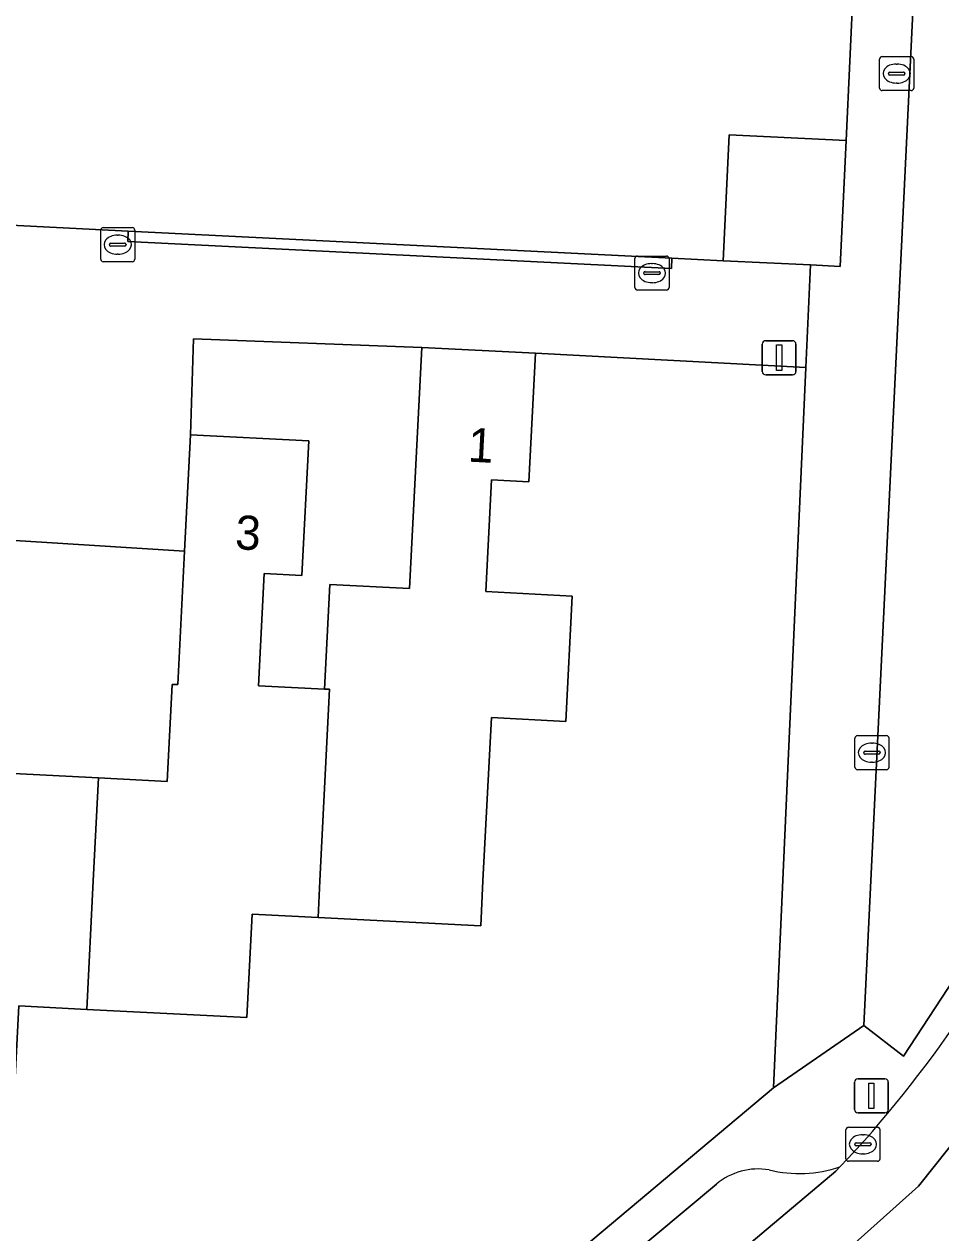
# Model space of a CAD drawing. Extents: x 162989 to 165008, y 383432 to 384338.
# Drawn here: x 164841.41 to 164868.32, y 383739.67 to 383775.14 of the extents above; entities that cross this region are included whole.
import ezdxf

# ---------------------------------------------------------------- set-up
doc = ezdxf.new("R2010")
doc.units = 0
for name, color, linetype in [('IMGEO_Erf', 7, 'Continuous'), ('IMGEO_Groenvoorziening', 7, 'Continuous'), ('IMGEO_Kolk', 7, 'Continuous'), ('IMGEO_Lichtmast', 7, 'Continuous'), ('IMGEO_Pand', 7, 'Continuous'), ('IMGEO_Pand_nummerreeks', 7, 'Continuous'), ('IMGEO_Parkeervlak_open', 7, 'Continuous'), ('IMGEO_Rijbaan_lokaal_gesloten', 7, 'Continuous'), ('IMGEO_Voetpad_open', 7, 'Continuous')]:
    doc.layers.add(name, color=color, linetype=linetype)

msp = doc.modelspace()

# ---------------------------------------------------------------- linework, layer by layer
at = {"layer": 'IMGEO_Erf'}
for points in [[(164838.144, 383769.382), (164844.467, 383769.067), (164860.431, 383768.272), (164861.929, 383768.197), (164862.111, 383771.889), (164865.547, 383771.72), (164865.756, 383776.39), (164860.673, 383776.64), (164860.813, 383779.494), (164858.949, 383779.586), (164853.972, 383779.831), (164854.126, 383782.958), (164852.215, 383783.052), (164850.304, 383783.146), (164850.155, 383780.109), (164845.223, 383780.352), (164843.258, 383780.449), (164843.114, 383777.524), (164838.265, 383777.763)], [(164842.503, 383726.374), (164863.409, 383743.924), (164864.358, 383765.066), (164856.421, 383765.484), (164856.228, 383761.709), (164855.133, 383761.764), (164854.966, 383758.486), (164857.505, 383758.357), (164857.318, 383754.677), (164855.131, 383754.788), (164854.883, 383750), (164854.815, 383748.681), (164850.04, 383748.921), (164848.103, 383749.019), (164847.948, 383745.988), (164843.252, 383746.227), (164841.255, 383746.329), (164841.1, 383743.28), (164836.372, 383743.521), (164831.647, 383743.762), (164831.803, 383746.824), (164829.486, 383746.946), (164829.065, 383738.963)]]:
    msp.add_lwpolyline(points, dxfattribs=at)
for points in [[(164846.387, 383765.903), (164846.299, 383763.084), (164849.768, 383762.907), (164849.566, 383758.958), (164848.463, 383759.014), (164848.296, 383755.725), (164850.229, 383755.627), (164850.386, 383758.699), (164852.724, 383758.58), (164853.085, 383765.654)], [(164840.515, 383760.023), (164840.316, 383756.124), (164837.021, 383756.292), (164833.557, 383756.469), (164833.756, 383760.368), (164830.232, 383760.569), (164829.842, 383753.719), (164836.871, 383753.361), (164843.596, 383753.018), (164845.613, 383752.915), (164845.758, 383755.765), (164845.926, 383755.757), (164846.125, 383759.674)]]:
    msp.add_lwpolyline(points, close=True, dxfattribs=at)
at = {"layer": 'IMGEO_Groenvoorziening'}
for points in [[(164873.494, 383764.157), (164873.432, 383766.049), (164873.298, 383768.052), (164872.993, 383769.983), (164872.252, 383773.074), (164869.429, 383781.937), (164867.811, 383781.988), (164866.06, 383745.755), (164867.231, 383744.853), (164869.455, 383748.256), (164870.309, 383749.846), (164870.488, 383750.243), (164871.219, 383751.863), (164871.913, 383753.751), (164872.315, 383755.073), (164872.985, 383757.98), (164873.257, 383759.624), (164873.397, 383760.825), (164873.45, 383762.242)], [(164844.467, 383769.067), (164844.453, 383768.759), (164860.416, 383767.972), (164860.431, 383768.272)]]:
    msp.add_lwpolyline(points, close=True, dxfattribs=at)
at = {"layer": 'IMGEO_Kolk'}
for p, q in [((164866.526, 383773.263), (164866.526, 383774.115)), ((164866.601, 383774.189), (164867.453, 383774.189)), ((164867.014, 383773.969), (164867.039, 383773.969)), ((164867.527, 383774.115), (164867.527, 383773.263)), ((164866.785, 383773.683), (164866.785, 383773.695)), ((164867.223, 383773.646), (164866.825, 383773.646)), ((164866.828, 383773.732), (164867.226, 383773.732)), ((164867.269, 383773.695), (164867.269, 383773.683)), ((164867.037, 383773.409), (164867.012, 383773.409)), ((164867.453, 383773.189), (164866.601, 383773.189)), ((164843.661, 383768.242), (164843.661, 383769.094)), ((164843.736, 383769.168), (164844.588, 383769.168)), ((164844.662, 383769.094), (164844.662, 383768.242)), ((164843.92, 383768.662), (164843.92, 383768.674)), ((164843.963, 383768.711), (164844.361, 383768.711)), ((164844.149, 383768.948), (164844.174, 383768.948)), ((164844.404, 383768.674), (164844.404, 383768.662)), ((164844.358, 383768.625), (164843.96, 383768.625)), ((164844.172, 383768.388), (164844.147, 383768.388)), ((164859.418, 383768.332), (164860.27, 383768.332)), ((164844.588, 383768.168), (164843.736, 383768.168)), ((164859.343, 383767.406), (164859.343, 383768.258)), ((164859.831, 383768.112), (164859.856, 383768.112)), ((164860.344, 383768.258), (164860.344, 383767.406)), ((164859.602, 383767.826), (164859.602, 383767.838)), ((164860.04, 383767.789), (164859.642, 383767.789)), ((164859.645, 383767.875), (164860.043, 383767.875)), ((164860.086, 383767.838), (164860.086, 383767.826)), ((164860.27, 383767.332), (164859.418, 383767.332)), ((164859.854, 383767.552), (164859.829, 383767.552)), ((164865.8, 383753.334), (164865.8, 383754.186)), ((164865.875, 383754.26), (164866.727, 383754.26)), ((164866.801, 383754.186), (164866.801, 383753.334)), ((164866.059, 383753.754), (164866.059, 383753.766)), ((164866.102, 383753.803), (164866.5, 383753.803)), ((164866.288, 383754.04), (164866.313, 383754.04)), ((164866.543, 383753.766), (164866.543, 383753.754)), ((164866.497, 383753.717), (164866.099, 383753.717)), ((164866.311, 383753.48), (164866.286, 383753.48)), ((164866.727, 383753.26), (164865.875, 383753.26)), ((164865.611, 383742.769), (164866.463, 383742.769)), ((164865.536, 383741.843), (164865.536, 383742.695)), ((164866.024, 383742.549), (164866.049, 383742.549)), ((164866.537, 383742.695), (164866.537, 383741.843)), ((164865.795, 383742.263), (164865.795, 383742.275)), ((164866.233, 383742.226), (164865.835, 383742.226)), ((164865.838, 383742.312), (164866.236, 383742.312)), ((164866.279, 383742.275), (164866.279, 383742.263)), ((164866.463, 383741.769), (164865.611, 383741.769)), ((164866.047, 383741.989), (164866.022, 383741.989))]:
    msp.add_line(p, q, dxfattribs=at)
for points in [[(164866.526, 383773.263), (164866.526, 383774.115)], [(164866.601, 383774.189), (164867.453, 383774.189)], [(164867.527, 383774.115), (164867.527, 383773.263)], [(164867.453, 383773.189), (164866.601, 383773.189)], [(164843.661, 383768.242), (164843.661, 383769.094)], [(164843.736, 383769.168), (164844.588, 383769.168)], [(164844.662, 383769.094), (164844.662, 383768.242)], [(164859.418, 383768.332), (164860.27, 383768.332)], [(164844.588, 383768.168), (164843.736, 383768.168)], [(164859.343, 383767.406), (164859.343, 383768.258)], [(164860.344, 383768.258), (164860.344, 383767.406)], [(164860.27, 383767.332), (164859.418, 383767.332)], [(164865.8, 383753.334), (164865.8, 383754.186)], [(164865.875, 383754.26), (164866.727, 383754.26)], [(164866.801, 383754.186), (164866.801, 383753.334)], [(164866.727, 383753.26), (164865.875, 383753.26)], [(164865.611, 383742.769), (164866.463, 383742.769)], [(164865.536, 383741.843), (164865.536, 383742.695)], [(164866.537, 383742.695), (164866.537, 383741.843)], [(164866.463, 383741.769), (164865.611, 383741.769)]]:
    msp.add_lwpolyline(points, dxfattribs=at)
for centre, radius, start, end in [((164866.603, 383774.113), 0.0765, 91.552, 178.448), ((164866.603, 383774.113), 0.0765, 91.552, 178.448), ((164867.451, 383774.113), 0.0765, 1.552, 88.448), ((164867.451, 383774.113), 0.0765, 1.552, 88.448), ((164866.825, 383773.692), 0.0403, 85.8775, 175.7526), ((164866.822, 383773.682), 0.0366, 178.938, 274.7102), ((164867.226, 383773.689), 0.043, 264.8664, 352.4533), ((164867.23, 383773.694), 0.0386, 1.7309, 96.639), ((164866.603, 383773.265), 0.0765, 181.552, 268.448), ((164866.603, 383773.265), 0.0765, 181.552, 268.448), ((164867.451, 383773.265), 0.0765, 271.552, 358.448), ((164867.451, 383773.265), 0.0765, 271.552, 358.448), ((164843.738, 383769.092), 0.0765, 91.552, 178.448), ((164843.738, 383769.092), 0.0765, 91.552, 178.448), ((164844.586, 383769.092), 0.0765, 1.552, 88.448), ((164844.586, 383769.092), 0.0765, 1.552, 88.448), ((164843.96, 383768.671), 0.0403, 85.8775, 175.7526), ((164843.957, 383768.661), 0.0366, 178.938, 274.7102), ((164844.361, 383768.668), 0.043, 264.8664, 352.4533), ((164844.365, 383768.673), 0.0386, 1.7309, 96.639), ((164859.42, 383768.256), 0.0765, 91.552, 178.448), ((164859.42, 383768.256), 0.0765, 91.552, 178.448), ((164860.268, 383768.256), 0.0765, 1.552, 88.448), ((164860.268, 383768.256), 0.0765, 1.552, 88.448), ((164843.738, 383768.244), 0.0765, 181.552, 268.448), ((164843.738, 383768.244), 0.0765, 181.552, 268.448), ((164844.586, 383768.244), 0.0765, 271.552, 358.448), ((164844.586, 383768.244), 0.0765, 271.552, 358.448), ((164859.642, 383767.835), 0.0403, 85.8775, 175.7526), ((164859.639, 383767.825), 0.0366, 178.938, 274.7102), ((164860.043, 383767.832), 0.043, 264.8664, 352.4533), ((164860.047, 383767.837), 0.0386, 1.7309, 96.639), ((164859.42, 383767.408), 0.0765, 181.552, 268.448), ((164859.42, 383767.408), 0.0765, 181.552, 268.448), ((164860.268, 383767.408), 0.0765, 271.552, 358.448), ((164860.268, 383767.408), 0.0765, 271.552, 358.448), ((164865.877, 383754.184), 0.0765, 91.552, 178.448), ((164865.877, 383754.184), 0.0765, 91.552, 178.448), ((164866.725, 383754.184), 0.0765, 1.552, 88.448), ((164866.725, 383754.184), 0.0765, 1.552, 88.448), ((164866.099, 383753.763), 0.0403, 85.8775, 175.7526), ((164866.096, 383753.753), 0.0366, 178.938, 274.7102), ((164866.5, 383753.76), 0.043, 264.8664, 352.4533), ((164866.504, 383753.765), 0.0386, 1.7309, 96.639), ((164865.877, 383753.336), 0.0765, 181.552, 268.448), ((164865.877, 383753.336), 0.0765, 181.552, 268.448), ((164866.725, 383753.336), 0.0765, 271.552, 358.448), ((164866.725, 383753.336), 0.0765, 271.552, 358.448), ((164865.613, 383742.693), 0.0765, 91.552, 178.448), ((164865.613, 383742.693), 0.0765, 91.552, 178.448), ((164866.461, 383742.693), 0.0765, 1.552, 88.448), ((164866.461, 383742.693), 0.0765, 1.552, 88.448), ((164865.835, 383742.272), 0.0403, 85.8775, 175.7526), ((164865.832, 383742.262), 0.0366, 178.938, 274.7102), ((164866.236, 383742.269), 0.043, 264.8664, 352.4533), ((164866.24, 383742.274), 0.0386, 1.7309, 96.639), ((164865.613, 383741.845), 0.0765, 181.552, 268.448), ((164865.613, 383741.845), 0.0765, 181.552, 268.448), ((164866.461, 383741.845), 0.0765, 271.552, 358.448), ((164866.461, 383741.845), 0.0765, 271.552, 358.448)]:
    msp.add_arc(centre, radius, start, end, dxfattribs=at)
for centre, major_axis, ratio, start_param, end_param in [((164867.013, 383773.689), (-0.387, 0.002), 0.722429, 4.712389, 7.853982), ((164867.038, 383773.689), (-0.39, 0.002), 0.717154, 1.570796, 4.712389), ((164844.148, 383768.668), (-0.387, 0.002), 0.722429, 4.712389, 7.853982), ((164844.173, 383768.668), (-0.39, 0.002), 0.717154, 1.570796, 4.712389), ((164859.83, 383767.832), (-0.387, 0.002), 0.722429, 4.712389, 7.853982), ((164859.855, 383767.832), (-0.39, 0.002), 0.717154, 1.570796, 4.712389), ((164866.287, 383753.76), (-0.387, 0.002), 0.722429, 4.712389, 7.853982), ((164866.312, 383753.76), (-0.39, 0.002), 0.717154, 1.570796, 4.712389), ((164866.023, 383742.269), (-0.387, 0.002), 0.722429, 4.712389, 7.853982), ((164866.048, 383742.269), (-0.39, 0.002), 0.717154, 1.570796, 4.712389)]:
    msp.add_ellipse(centre, major_axis=major_axis, ratio=ratio, start_param=start_param, end_param=end_param, dxfattribs=at)
at = {"layer": 'IMGEO_Lichtmast'}
for p, q in [((164863.181, 383765.85), (164863.971, 383765.85)), ((164863.971, 383765.85), (164863.181, 383765.85)), ((164863.081, 383764.95), (164863.081, 383765.75)), ((164863.081, 383765.75), (164863.081, 383764.95)), ((164864.071, 383765.75), (164864.071, 383764.95)), ((164864.071, 383764.95), (164864.071, 383765.75)), ((164863.971, 383764.85), (164863.181, 383764.85)), ((164863.181, 383764.85), (164863.971, 383764.85)), ((164865.89, 383744.189), (164866.68, 383744.189)), ((164866.68, 383744.189), (164865.89, 383744.189)), ((164865.79, 383743.289), (164865.79, 383744.089)), ((164865.79, 383744.089), (164865.79, 383743.289)), ((164866.78, 383744.089), (164866.78, 383743.289)), ((164866.78, 383743.289), (164866.78, 383744.089)), ((164866.68, 383743.189), (164865.89, 383743.189)), ((164865.89, 383743.189), (164866.68, 383743.189))]:
    msp.add_line(p, q, dxfattribs=at)
for points in [[(164863.501, 383765.725), (164863.651, 383765.725), (164863.651, 383764.975), (164863.501, 383764.975), (164863.501, 383765.725)], [(164866.21, 383744.064), (164866.36, 383744.064), (164866.36, 383743.314), (164866.21, 383743.314), (164866.21, 383744.064)]]:
    msp.add_lwpolyline(points, dxfattribs=at)
for centre, start, end in [((164863.181, 383765.75), 90, 180), ((164863.181, 383765.75), 90, 180), ((164863.971, 383765.75), 0, 90), ((164863.971, 383765.75), 360, 90), ((164863.181, 383764.95), 180, 270), ((164863.181, 383764.95), 180, 270), ((164863.971, 383764.95), 270, 0), ((164863.971, 383764.95), 270, 0), ((164865.89, 383744.089), 90, 180), ((164865.89, 383744.089), 90, 180), ((164866.68, 383744.089), 0, 90), ((164866.68, 383744.089), 360, 90), ((164865.89, 383743.289), 180, 270), ((164865.89, 383743.289), 180, 270), ((164866.68, 383743.289), 270, 0), ((164866.68, 383743.289), 270, 0)]:
    msp.add_arc(centre, 0.1, start, end, dxfattribs=at)
at = {"layer": 'IMGEO_Pand'}
for points in [[(164865.547, 383771.72), (164862.111, 383771.889), (164861.929, 383768.197), (164864.493, 383768.071), (164865.365, 383768.028)], [(164850.04, 383748.921), (164854.815, 383748.681), (164854.883, 383750), (164855.131, 383754.788), (164857.318, 383754.677), (164857.505, 383758.357), (164854.966, 383758.486), (164855.133, 383761.764), (164856.228, 383761.709), (164856.421, 383765.484), (164853.085, 383765.654), (164852.724, 383758.58), (164850.386, 383758.699), (164850.229, 383755.627), (164850.379, 383755.619), (164850.095, 383750)], [(164843.252, 383746.227), (164847.948, 383745.988), (164848.103, 383749.019), (164850.04, 383748.921), (164850.095, 383750), (164850.379, 383755.619), (164850.229, 383755.627), (164848.296, 383755.725), (164848.463, 383759.014), (164849.566, 383758.958), (164849.768, 383762.907), (164846.299, 383763.084), (164846.125, 383759.674), (164845.926, 383755.757), (164845.758, 383755.765), (164845.613, 383752.915), (164843.596, 383753.018), (164843.443, 383750)], [(164843.252, 383746.227), (164843.443, 383750), (164843.596, 383753.018), (164836.871, 383753.361), (164836.701, 383750), (164836.372, 383743.521), (164841.1, 383743.28), (164841.255, 383746.329)]]:
    msp.add_lwpolyline(points, close=True, dxfattribs=at)
at = {"layer": 'IMGEO_Parkeervlak_open'}
for points in [[(164845.878, 383725.171), (164865.236, 383741.476), (164865.362, 383741.602)], [(164861.739, 383741.102), (164799.464, 383689.118), (164798.595, 383688.393)]]:
    msp.add_lwpolyline(points, dxfattribs=at)
for centre, radius, start, end in [((164862.961, 383739.631), 1.912, 80.4099, 129.7351), ((164864.172, 383745.22), 3.809, 256.463, 288.2127)]:
    msp.add_arc(centre, radius, start, end, dxfattribs=at)
at = {"layer": 'IMGEO_Rijbaan_lokaal_gesloten'}
msp.add_lwpolyline([(164865.449, 383733.718), (164868.613, 383736.505), (164872.296, 383740.613), (164874.705, 383744.013), (164876.641, 383747.65), (164878.294, 383751.947), (164879.262, 383755.442), (164879.734, 383757.378), (164880.183, 383760.826), (164880.304, 383763.878), (164876.297, 383763.908), (164876.178, 383760.759), (164875.697, 383757.048), (164873.808, 383750.719), (164872.296, 383747.414), (164869.888, 383743.825), (164867.668, 383741.038), (164863.654, 383737.449), (164809.25, 383691.971), (164790.93, 383676.807), (164793.725, 383673.706)], close=True, dxfattribs=at)
for points in [[(164863.654, 383737.449), (164867.668, 383741.038), (164869.888, 383743.825), (164872.296, 383747.414), (164873.808, 383750.719), (164875.697, 383757.048), (164876.178, 383760.759), (164876.297, 383763.908), (164874.25, 383763.928), (164874.161, 383763.928)], [(164865.362, 383741.602), (164865.236, 383741.476), (164845.878, 383725.171), (164797.964, 383685.231), (164797.855, 383685.141), (164789.554, 383678.222), (164790.93, 383676.807), (164809.25, 383691.971), (164863.654, 383737.449)]]:
    msp.add_lwpolyline(points, dxfattribs=at)
msp.add_arc((164840.923, 383764.804), 33.698, 316.4873, 335.6712, dxfattribs=at)
at = {"layer": 'IMGEO_Voetpad_open'}
for points in [[(164860.84, 383803.214), (164862.882, 383796.646), (164866.236, 383786.143), (164867.811, 383781.988), (164869.429, 383781.937), (164872.252, 383773.074), (164872.993, 383769.983), (164873.298, 383768.052), (164873.432, 383766.049), (164873.494, 383764.157), (164873.45, 383762.242), (164873.397, 383760.825), (164873.257, 383759.624), (164872.985, 383757.98), (164872.315, 383755.073), (164871.913, 383753.751), (164871.219, 383751.863), (164870.488, 383750.243), (164870.309, 383749.846), (164869.455, 383748.256), (164867.231, 383744.853), (164866.06, 383745.755), (164863.409, 383743.924), (164842.503, 383726.374)], [(164840.515, 383760.023), (164846.125, 383759.674), (164846.299, 383763.084), (164846.387, 383765.903), (164853.085, 383765.654), (164856.421, 383765.484), (164864.358, 383765.066), (164864.493, 383768.071), (164861.929, 383768.197), (164860.431, 383768.272), (164860.416, 383767.972), (164844.453, 383768.759), (164844.467, 383769.067), (164838.144, 383769.382)], [(164798.595, 383688.393), (164799.464, 383689.118), (164861.739, 383741.102)]]:
    msp.add_lwpolyline(points, dxfattribs=at)
msp.add_lwpolyline([(164867.811, 383781.988), (164866.236, 383786.143), (164865.756, 383776.39), (164865.547, 383771.72), (164865.365, 383768.028), (164864.493, 383768.071), (164864.358, 383765.066), (164863.409, 383743.924), (164866.06, 383745.755)], close=True, dxfattribs=at)
for centre, radius, start, end in [((164840.923, 383764.804), 33.698, 316.4873, 335.6712), ((164862.961, 383739.631), 1.912, 80.4099, 129.7351), ((164864.172, 383745.22), 3.809, 256.463, 288.2127)]:
    msp.add_arc(centre, radius, start, end, dxfattribs=at)

# ---------------------------------------------------------------- texts
at = {"layer": 'IMGEO_Pand_nummerreeks'}
for s, rotation, p in [('1', 357.0828, (164854.425, 383762.302)), ('3', 357.0791, (164847.592, 383759.734))]:
    msp.add_text(s, height=1, rotation=rotation, dxfattribs=at).set_placement(p)

doc.saveas('drawing.dxf')
